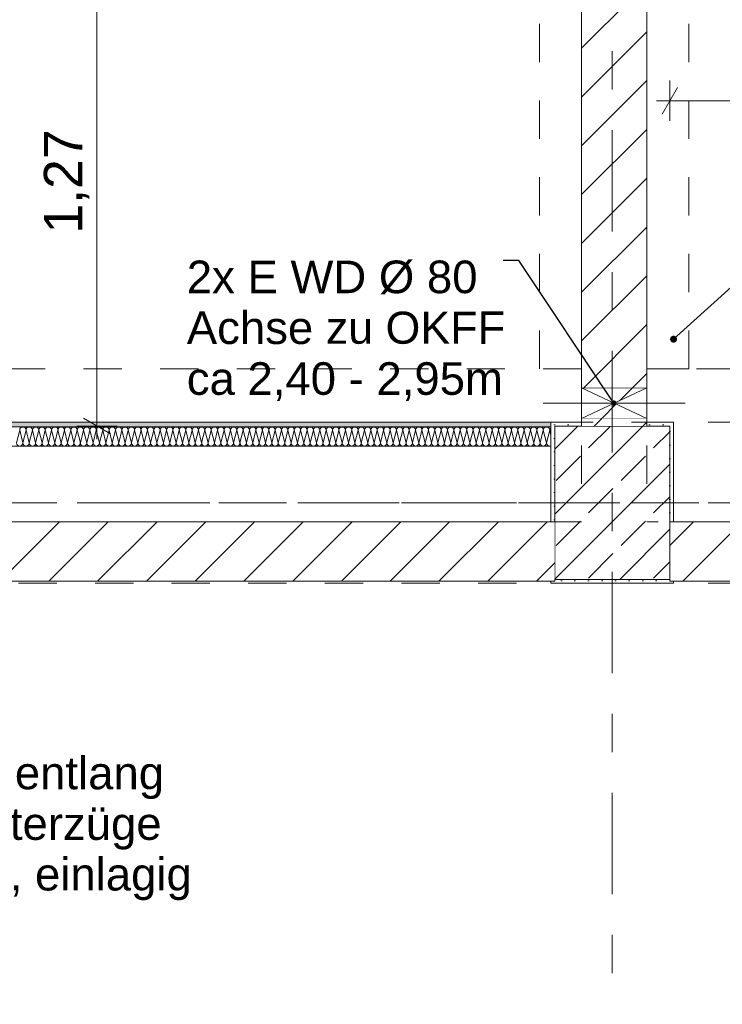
# Model space of a CAD drawing. Header units: metres. Extents: x -4 to 99, y -11 to 17.
# Tile 279 of 656: x 24.18 to 26.02, y 6.99 to 9.56. Entities that reach past the tile are written whole.
import ezdxf

# ---------------------------------------------------------------- set-up
doc = ezdxf.new("R2010")
doc.units = ezdxf.units.M
doc.header["$MEASUREMENT"] = 0
for name, pattern in [('Achse', [0.2, 0.1, -0.05, 0, -0.05]), ('Strichlinie doppelt', [0.546806, 0.264583, -0.105833, 0.070556, -0.105833]), ('Untersicht', [0.1, 0.075, -0.025]), ('Wipeout_Contour', [1, 0, -1])]:
    doc.linetypes.add(name, pattern=pattern)
for name, color, linetype in [('152 - Bemaßung_ Beschriftung.Ausbau', 7, 'Continuous'), ('451 - Universal.Achsen Raster', 7, 'Continuous'), ('605 - Struktur.Wand Innen', 7, 'Continuous'), ('607 - Struktur.Stütze', 7, 'Continuous'), ('608 - Struktur.Träger', 7, 'Continuous'), ('650 - Abdeckung.Fußboden Aufbau', 7, 'Continuous'), ('Abbruch_605 - Struktur.Wand Innen', 7, 'Continuous'), ('Abbruch_606 - Struktur.Wand Innen Ausbau', 7, 'Continuous'), ('Neubau_152 - Bemaßung_ Beschriftung.Ausbau', 7, 'Continuous'), ('Neubau_605 - Struktur.Wand Innen', 7, 'Continuous'), ('Neubau_653 - Abdeckung.TB Verkofferung', 7, 'Continuous')]:
    doc.layers.add(name, color=color, linetype=linetype)
doc.styles.add('ERSTELLTER_STIL_2', font='txt')
doc.linetypes.add('Abbruch 1', pattern='A,0,[1,2022.0244.A_L5A-PL02.04_iD_Grundriss 2.OG1.Shx,S=0.001984,R=0,X=0,Y=0],-0.25,0', length=0.25)
doc.dimstyles.new('ERSTELLTER_STIL__1', dxfattribs={"dimtxt": 0.1, "dimasz": 0.0532, "dimexe": 0.18, "dimexo": 0.0625, "dimgap": 0, "dimtad": 1, "dimzin": 0, "dimdsep": 46, "dimtxsty": 'ERSTELLTER_STIL_2', "dimblk": 'ARROWHEAD_2', "dimblk1": 'ARROWHEAD_2', "dimblk2": 'ARROWHEAD_2', "dimcen": 0.09, "dimse1": 1, "dimse2": 1, "dimclrd": 7, "dimclre": 7, "dimclrt": 7, "dimazin": 0, "dimtfac": 1, "dimtdec": 4, "dimtmove": 0, "dimatfit": 3, "dimfxl": 1, "dimtolj": 1, "dimtzin": 0, "dimarcsym": 0})
doc.dimstyles.new('ERSTELLTER_STIL__2', dxfattribs={"dimtxt": 0.1, "dimasz": 0.0532, "dimexe": 0.18, "dimexo": 0.0625, "dimgap": 0, "dimtad": 1, "dimtih": 1, "dimtoh": 1, "dimzin": 0, "dimdsep": 46, "dimtxsty": 'ERSTELLTER_STIL_2', "dimblk": 'ARROWHEAD_2', "dimblk1": 'ARROWHEAD_2', "dimblk2": 'ARROWHEAD_2', "dimcen": 0.09, "dimse1": 1, "dimse2": 1, "dimclrd": 7, "dimclre": 7, "dimclrt": 7, "dimazin": 0, "dimtfac": 1, "dimtdec": 4, "dimtmove": 0, "dimatfit": 3, "dimfxl": 1, "dimtolj": 1, "dimtzin": 0, "dimarcsym": 0})
doc.dimstyles.new('ERSTELLTER_STIL__6', dxfattribs={"dimtxt": 0.18, "dimasz": 0.03648, "dimexe": 0.18, "dimexo": 0.0625, "dimgap": 0, "dimtad": 0, "dimtih": 1, "dimtoh": 1, "dimdec": 4, "dimzin": 0, "dimdsep": 46, "dimcen": 0.09, "dimadec": 0, "dimazin": 0, "dimtfac": 1, "dimtdec": 4, "dimtmove": 0, "dimatfit": 3, "dimldrblk": 'ARROWHEAD_11', "dimfxl": 1, "dimtolj": 1, "dimtzin": 0, "dimarcsym": 0})
doc.dimstyles.new('ERSTELLTER_STIL__7', dxfattribs={"dimtxt": 0.18, "dimasz": 0.02736, "dimexe": 0.18, "dimexo": 0.0625, "dimgap": 0, "dimtad": 0, "dimtih": 1, "dimtoh": 1, "dimdec": 4, "dimzin": 0, "dimdsep": 46, "dimcen": 0.09, "dimadec": 0, "dimazin": 0, "dimtfac": 1, "dimtdec": 4, "dimtmove": 0, "dimatfit": 3, "dimldrblk": 'ARROWHEAD_11', "dimfxl": 1, "dimtolj": 1, "dimtzin": 0, "dimarcsym": 0})
pattern_1 = [(45, (0, 0), (-0.01767767, 0.01767767), [0, -0.025])]
pattern_2 = [(45, (0, 0), (-0.0636396, 0.0636396), [])]

# ---------------------------------------------------------------- blocks, each defined once
blk = doc.blocks.new('*X22')
at = {"layer": 'Abbruch_606 - Struktur.Wand Innen Ausbau', "color": 7, "linetype": 'Continuous', "lineweight": 5}
for p, q in [((24.1833, 8.4891), (24.175, 8.4558)), ((24.1833, 8.4891), (24.1917, 8.4558)), ((24.2, 8.4891), (24.1917, 8.4558)), ((24.2, 8.4891), (24.2083, 8.4558)), ((24.2167, 8.4891), (24.2083, 8.4558)), ((24.2167, 8.4891), (24.225, 8.4558)), ((24.2333, 8.4891), (24.225, 8.4558)), ((24.2333, 8.4891), (24.2417, 8.4558)), ((24.25, 8.4891), (24.2417, 8.4558)), ((24.25, 8.4891), (24.2583, 8.4558)), ((24.2667, 8.4891), (24.2583, 8.4558)), ((24.2667, 8.4891), (24.275, 8.4558)), ((24.2833, 8.4891), (24.275, 8.4558)), ((24.2833, 8.4891), (24.2917, 8.4558)), ((24.3, 8.4891), (24.2917, 8.4558)), ((24.3, 8.4891), (24.3083, 8.4558)), ((24.3167, 8.4891), (24.3083, 8.4558)), ((24.3167, 8.4891), (24.325, 8.4558)), ((24.3333, 8.4891), (24.325, 8.4558)), ((24.3333, 8.4891), (24.3417, 8.4558)), ((24.35, 8.4891), (24.3417, 8.4558)), ((24.35, 8.4891), (24.3583, 8.4558)), ((24.3667, 8.4891), (24.3583, 8.4558)), ((24.3667, 8.4891), (24.375, 8.4558)), ((24.3833, 8.4891), (24.375, 8.4558)), ((24.3833, 8.4891), (24.3917, 8.4558)), ((24.4, 8.4891), (24.3917, 8.4558)), ((24.4, 8.4891), (24.4083, 8.4558)), ((24.4167, 8.4891), (24.4083, 8.4558)), ((24.4167, 8.4891), (24.425, 8.4558)), ((24.4333, 8.4891), (24.425, 8.4558)), ((24.4333, 8.4891), (24.4417, 8.4558)), ((24.45, 8.4891), (24.4417, 8.4558)), ((24.45, 8.4891), (24.4583, 8.4558)), ((24.4667, 8.4891), (24.4583, 8.4558)), ((24.4667, 8.4891), (24.475, 8.4558)), ((24.4833, 8.4891), (24.475, 8.4558)), ((24.4833, 8.4891), (24.4917, 8.4558)), ((24.5, 8.4891), (24.4917, 8.4558)), ((24.5, 8.4891), (24.5083, 8.4558)), ((24.5167, 8.4891), (24.5083, 8.4558)), ((24.5167, 8.4891), (24.525, 8.4558)), ((24.5333, 8.4891), (24.525, 8.4558)), ((24.5333, 8.4891), (24.5417, 8.4558)), ((24.55, 8.4891), (24.5417, 8.4558)), ((24.55, 8.4891), (24.5583, 8.4558)), ((24.5667, 8.4891), (24.5583, 8.4558)), ((24.5667, 8.4891), (24.575, 8.4558)), ((24.5833, 8.4891), (24.575, 8.4558)), ((24.5833, 8.4891), (24.5917, 8.4558)), ((24.6, 8.4891), (24.5917, 8.4558)), ((24.6, 8.4891), (24.6083, 8.4558)), ((24.6167, 8.4891), (24.6083, 8.4558)), ((24.6167, 8.4891), (24.625, 8.4558)), ((24.6333, 8.4891), (24.625, 8.4558)), ((24.6333, 8.4891), (24.6417, 8.4558)), ((24.65, 8.4891), (24.6417, 8.4558)), ((24.65, 8.4891), (24.6583, 8.4558)), ((24.6667, 8.4891), (24.6583, 8.4558)), ((24.6667, 8.4891), (24.675, 8.4558)), ((24.6833, 8.4891), (24.675, 8.4558)), ((24.6833, 8.4891), (24.6917, 8.4558)), ((24.7, 8.4891), (24.6917, 8.4558)), ((24.7, 8.4891), (24.7083, 8.4558)), ((24.7167, 8.4891), (24.7083, 8.4558)), ((24.7167, 8.4891), (24.725, 8.4558)), ((24.7333, 8.4891), (24.725, 8.4558)), ((24.7333, 8.4891), (24.7417, 8.4558)), ((24.75, 8.4891), (24.7417, 8.4558)), ((24.75, 8.4891), (24.7583, 8.4558)), ((24.7667, 8.4891), (24.7583, 8.4558)), ((24.7667, 8.4891), (24.775, 8.4558)), ((24.7833, 8.4891), (24.775, 8.4558)), ((24.7833, 8.4891), (24.7917, 8.4558)), ((24.8, 8.4891), (24.7917, 8.4558)), ((24.8, 8.4891), (24.8083, 8.4558)), ((24.8167, 8.4891), (24.8083, 8.4558)), ((24.8167, 8.4891), (24.825, 8.4558)), ((24.8333, 8.4891), (24.825, 8.4558)), ((24.8333, 8.4891), (24.8417, 8.4558)), ((24.85, 8.4891), (24.8417, 8.4558)), ((24.85, 8.4891), (24.8583, 8.4558)), ((24.8667, 8.4891), (24.8583, 8.4558)), ((24.8667, 8.4891), (24.875, 8.4558)), ((24.8833, 8.4891), (24.875, 8.4558)), ((24.8833, 8.4891), (24.8917, 8.4558)), ((24.9, 8.4891), (24.8917, 8.4558)), ((24.9, 8.4891), (24.9083, 8.4558)), ((24.9167, 8.4891), (24.9083, 8.4558)), ((24.9167, 8.4891), (24.925, 8.4558)), ((24.9333, 8.4891), (24.925, 8.4558)), ((24.9333, 8.4891), (24.9417, 8.4558)), ((24.95, 8.4891), (24.9417, 8.4558)), ((24.95, 8.4891), (24.9583, 8.4558)), ((24.9667, 8.4891), (24.9583, 8.4558)), ((24.9667, 8.4891), (24.975, 8.4558)), ((24.9833, 8.4891), (24.975, 8.4558)), ((24.9833, 8.4891), (24.9917, 8.4558)), ((25, 8.4891), (24.9917, 8.4558)), ((25, 8.4891), (25.0083, 8.4558)), ((25.0167, 8.4891), (25.0083, 8.4558)), ((25.0167, 8.4891), (25.025, 8.4558)), ((25.0333, 8.4891), (25.025, 8.4558)), ((25.0333, 8.4891), (25.0417, 8.4558)), ((25.05, 8.4891), (25.0417, 8.4558)), ((25.05, 8.4891), (25.0583, 8.4558)), ((25.0667, 8.4891), (25.0583, 8.4558)), ((25.0667, 8.4891), (25.075, 8.4558)), ((25.0833, 8.4891), (25.075, 8.4558)), ((25.0833, 8.4891), (25.0917, 8.4558)), ((25.1, 8.4891), (25.0917, 8.4558)), ((25.1, 8.4891), (25.1083, 8.4558)), ((25.1167, 8.4891), (25.1083, 8.4558)), ((25.1167, 8.4891), (25.125, 8.4558)), ((25.1333, 8.4891), (25.125, 8.4558)), ((25.1333, 8.4891), (25.1417, 8.4558)), ((25.15, 8.4891), (25.1417, 8.4558)), ((25.15, 8.4891), (25.1583, 8.4558)), ((25.1667, 8.4891), (25.1583, 8.4558)), ((25.1667, 8.4891), (25.175, 8.4558)), ((25.1833, 8.4891), (25.175, 8.4558)), ((25.1833, 8.4891), (25.1917, 8.4558)), ((25.2, 8.4891), (25.1917, 8.4558)), ((25.2, 8.4891), (25.2083, 8.4558)), ((25.2167, 8.4891), (25.2083, 8.4558)), ((25.2167, 8.4891), (25.225, 8.4558)), ((25.2333, 8.4891), (25.225, 8.4558)), ((25.2333, 8.4891), (25.2417, 8.4558)), ((25.25, 8.4891), (25.2417, 8.4558)), ((25.25, 8.4891), (25.2583, 8.4558)), ((25.2667, 8.4891), (25.2583, 8.4558)), ((25.2667, 8.4891), (25.275, 8.4558)), ((25.2833, 8.4891), (25.275, 8.4558)), ((25.2833, 8.4891), (25.2917, 8.4558)), ((25.3, 8.4891), (25.2917, 8.4558)), ((25.3, 8.4891), (25.3083, 8.4558)), ((25.3167, 8.4891), (25.3083, 8.4558)), ((25.3167, 8.4891), (25.325, 8.4558)), ((25.3333, 8.4891), (25.325, 8.4558)), ((25.3333, 8.4891), (25.3417, 8.4558)), ((25.35, 8.4891), (25.3417, 8.4558)), ((25.35, 8.4891), (25.3583, 8.4558)), ((25.3667, 8.4891), (25.3583, 8.4558)), ((25.3667, 8.4891), (25.375, 8.4558)), ((25.3833, 8.4891), (25.375, 8.4558)), ((25.3833, 8.4891), (25.3917, 8.4558)), ((25.4, 8.4891), (25.3917, 8.4558)), ((25.4, 8.4891), (25.4083, 8.4558)), ((25.4167, 8.4891), (25.4083, 8.4558)), ((25.4167, 8.4891), (25.425, 8.4558)), ((25.4333, 8.4891), (25.425, 8.4558)), ((25.4333, 8.4891), (25.4417, 8.4558)), ((25.45, 8.4891), (25.4417, 8.4558)), ((25.45, 8.4891), (25.4583, 8.4558)), ((25.4667, 8.4891), (25.4583, 8.4558)), ((25.4667, 8.4891), (25.475, 8.4558)), ((25.4833, 8.4891), (25.475, 8.4558)), ((25.4833, 8.4891), (25.4917, 8.4558)), ((25.5, 8.4891), (25.4917, 8.4558)), ((25.5, 8.4891), (25.5083, 8.4558)), ((25.5167, 8.4891), (25.5083, 8.4558)), ((25.5167, 8.4891), (25.525, 8.4558)), ((25.5333, 8.4891), (25.525, 8.4558)), ((25.5333, 8.4891), (25.5417, 8.4558)), ((25.55, 8.4891), (25.5417, 8.4558)), ((25.55, 8.4891), (25.5583, 8.4558)), ((25.5667, 8.4891), (25.5583, 8.4558)), ((25.5667, 8.4891), (25.57, 8.4759))]:
    blk.add_line(p, q, dxfattribs=at)
for centre, start, end in [((24.1917, 8.4891), 90, 180), ((24.1917, 8.4891), 0, 90), ((24.2083, 8.4891), 90, 180), ((24.2083, 8.4891), 0, 90), ((24.225, 8.4891), 90, 180), ((24.225, 8.4891), 0, 90), ((24.2417, 8.4891), 90, 180), ((24.2417, 8.4891), 0, 90), ((24.2583, 8.4891), 90, 180), ((24.2583, 8.4891), 0, 90), ((24.275, 8.4891), 90, 180), ((24.275, 8.4891), 0, 90), ((24.2917, 8.4891), 90, 180), ((24.2917, 8.4891), 0, 90), ((24.3083, 8.4891), 90, 180), ((24.3083, 8.4891), 0, 90), ((24.325, 8.4891), 90, 180), ((24.325, 8.4891), 0, 90), ((24.3417, 8.4891), 90, 180), ((24.3417, 8.4891), 0, 90), ((24.3583, 8.4891), 90, 180), ((24.3583, 8.4891), 0, 90), ((24.375, 8.4891), 90, 180), ((24.375, 8.4891), 0, 90), ((24.3917, 8.4891), 90, 180), ((24.3917, 8.4891), 0, 90), ((24.4083, 8.4891), 90, 180), ((24.4083, 8.4891), 0, 90), ((24.425, 8.4891), 90, 180), ((24.425, 8.4891), 0, 90), ((24.4417, 8.4891), 90, 180), ((24.4417, 8.4891), 0, 90), ((24.4583, 8.4891), 90, 180), ((24.4583, 8.4891), 0, 90), ((24.475, 8.4891), 90, 180), ((24.475, 8.4891), 0, 90), ((24.4917, 8.4891), 90, 180), ((24.4917, 8.4891), 0, 90), ((24.5083, 8.4891), 90, 180), ((24.5083, 8.4891), 0, 90), ((24.525, 8.4891), 90, 180), ((24.525, 8.4891), 0, 90), ((24.5417, 8.4891), 90, 180), ((24.5417, 8.4891), 0, 90), ((24.5583, 8.4891), 90, 180), ((24.5583, 8.4891), 0, 90), ((24.575, 8.4891), 90, 180), ((24.575, 8.4891), 0, 90), ((24.5917, 8.4891), 90, 180), ((24.5917, 8.4891), 0, 90), ((24.6083, 8.4891), 90, 180), ((24.6083, 8.4891), 0, 90), ((24.625, 8.4891), 90, 180), ((24.625, 8.4891), 0, 90), ((24.6417, 8.4891), 90, 180), ((24.6417, 8.4891), 0, 90), ((24.6583, 8.4891), 90, 180), ((24.6583, 8.4891), 0, 90), ((24.675, 8.4891), 90, 180), ((24.675, 8.4891), 0, 90), ((24.6917, 8.4891), 90, 180), ((24.6917, 8.4891), 0, 90), ((24.7083, 8.4891), 90, 180), ((24.7083, 8.4891), 0, 90), ((24.725, 8.4891), 90, 180), ((24.725, 8.4891), 0, 90), ((24.7417, 8.4891), 90, 180), ((24.7417, 8.4891), 0, 90), ((24.7583, 8.4891), 90, 180), ((24.7583, 8.4891), 0, 90), ((24.775, 8.4891), 90, 180), ((24.775, 8.4891), 0, 90), ((24.7917, 8.4891), 90, 180), ((24.7917, 8.4891), 0, 90), ((24.8083, 8.4891), 90, 180), ((24.8083, 8.4891), 0, 90), ((24.825, 8.4891), 90, 180), ((24.825, 8.4891), 0, 90), ((24.8417, 8.4891), 90, 180), ((24.8417, 8.4891), 0, 90), ((24.8583, 8.4891), 90, 180), ((24.8583, 8.4891), 0, 90), ((24.875, 8.4891), 90, 180), ((24.875, 8.4891), 0, 90), ((24.8917, 8.4891), 90, 180), ((24.8917, 8.4891), 0, 90), ((24.9083, 8.4891), 90, 180), ((24.9083, 8.4891), 0, 90), ((24.925, 8.4891), 90, 180), ((24.925, 8.4891), 0, 90), ((24.9417, 8.4891), 90, 180), ((24.9417, 8.4891), 0, 90), ((24.9583, 8.4891), 90, 180), ((24.9583, 8.4891), 0, 90), ((24.975, 8.4891), 90, 180), ((24.975, 8.4891), 0, 90), ((24.9917, 8.4891), 90, 180), ((24.9917, 8.4891), 0, 90), ((25.0083, 8.4891), 90, 180), ((25.0083, 8.4891), 0, 90), ((25.025, 8.4891), 90, 180), ((25.025, 8.4891), 0, 90), ((25.0417, 8.4891), 90, 180), ((25.0417, 8.4891), 0, 90), ((25.0583, 8.4891), 90, 180), ((25.0583, 8.4891), 0, 90), ((25.075, 8.4891), 90, 180), ((25.075, 8.4891), 0, 90), ((25.0917, 8.4891), 90, 180), ((25.0917, 8.4891), 0, 90), ((25.1083, 8.4891), 90, 180), ((25.1083, 8.4891), 0, 90), ((25.125, 8.4891), 90, 180), ((25.125, 8.4891), 0, 90), ((25.1417, 8.4891), 90, 180), ((25.1417, 8.4891), 0, 90), ((25.1583, 8.4891), 90, 180), ((25.1583, 8.4891), 0, 90), ((25.175, 8.4891), 90, 180), ((25.175, 8.4891), 0, 90), ((25.1917, 8.4891), 90, 180), ((25.1917, 8.4891), 0, 90), ((25.2083, 8.4891), 90, 180), ((25.2083, 8.4891), 0, 90), ((25.225, 8.4891), 90, 180), ((25.225, 8.4891), 0, 90), ((25.2417, 8.4891), 90, 180), ((25.2417, 8.4891), 0, 90), ((25.2583, 8.4891), 90, 180), ((25.2583, 8.4891), 0, 90), ((25.275, 8.4891), 90, 180), ((25.275, 8.4891), 0, 90), ((25.2917, 8.4891), 90, 180), ((25.2917, 8.4891), 0, 90), ((25.3083, 8.4891), 90, 180), ((25.3083, 8.4891), 0, 90), ((25.325, 8.4891), 90, 180), ((25.325, 8.4891), 0, 90), ((25.3417, 8.4891), 90, 180), ((25.3417, 8.4891), 0, 90), ((25.3583, 8.4891), 90, 180), ((25.3583, 8.4891), 0, 90), ((25.375, 8.4891), 90, 180), ((25.375, 8.4891), 0, 90), ((25.3917, 8.4891), 90, 180), ((25.3917, 8.4891), 0, 90), ((25.4083, 8.4891), 90, 180), ((25.4083, 8.4891), 0, 90), ((25.425, 8.4891), 90, 180), ((25.425, 8.4891), 0, 90), ((25.4417, 8.4891), 90, 180), ((25.4417, 8.4891), 0, 90), ((25.4583, 8.4891), 90, 180), ((25.4583, 8.4891), 0, 90), ((25.475, 8.4891), 90, 180), ((25.475, 8.4891), 0, 90), ((25.4917, 8.4891), 90, 180), ((25.4917, 8.4891), 0, 90), ((25.5083, 8.4891), 90, 180), ((25.5083, 8.4891), 0, 90), ((25.525, 8.4891), 90, 180), ((25.525, 8.4891), 0, 90), ((25.5417, 8.4891), 90, 180), ((25.5417, 8.4891), 0, 90), ((25.5583, 8.4891), 90, 180), ((25.5583, 8.4891), 0, 90), ((25.575, 8.4891), 126.9645, 180), ((24.1833, 8.4558), 180, 270), ((24.1833, 8.4558), 270, 0), ((24.2, 8.4558), 180, 270), ((24.2, 8.4558), 270, 0), ((24.2167, 8.4558), 180, 270), ((24.2167, 8.4558), 270, 0), ((24.2333, 8.4558), 180, 270), ((24.2333, 8.4558), 270, 0), ((24.25, 8.4558), 180, 270), ((24.25, 8.4558), 270, 0), ((24.2667, 8.4558), 180, 270), ((24.2667, 8.4558), 270, 0), ((24.2833, 8.4558), 180, 270), ((24.2833, 8.4558), 270, 0), ((24.3, 8.4558), 180, 270), ((24.3, 8.4558), 270, 0), ((24.3167, 8.4558), 180, 270), ((24.3167, 8.4558), 270, 0), ((24.3333, 8.4558), 180, 270), ((24.3333, 8.4558), 270, 0), ((24.35, 8.4558), 180, 270), ((24.35, 8.4558), 270, 0), ((24.3667, 8.4558), 180, 270), ((24.3667, 8.4558), 270, 0), ((24.3833, 8.4558), 180, 270), ((24.3833, 8.4558), 270, 0), ((24.4, 8.4558), 180, 270), ((24.4, 8.4558), 270, 0), ((24.4167, 8.4558), 180, 270), ((24.4167, 8.4558), 270, 0), ((24.4333, 8.4558), 180, 270), ((24.4333, 8.4558), 270, 0), ((24.45, 8.4558), 180, 270), ((24.45, 8.4558), 270, 0), ((24.4667, 8.4558), 180, 270), ((24.4667, 8.4558), 270, 0), ((24.4833, 8.4558), 180, 270), ((24.4833, 8.4558), 270, 0), ((24.5, 8.4558), 180, 270), ((24.5, 8.4558), 270, 0), ((24.5167, 8.4558), 180, 270), ((24.5167, 8.4558), 270, 0), ((24.5333, 8.4558), 180, 270), ((24.5333, 8.4558), 270, 0), ((24.55, 8.4558), 180, 270), ((24.55, 8.4558), 270, 0), ((24.5667, 8.4558), 180, 270), ((24.5667, 8.4558), 270, 0), ((24.5833, 8.4558), 180, 270), ((24.5833, 8.4558), 270, 0), ((24.6, 8.4558), 180, 270), ((24.6, 8.4558), 270, 0), ((24.6167, 8.4558), 180, 270), ((24.6167, 8.4558), 270, 0), ((24.6333, 8.4558), 180, 270), ((24.6333, 8.4558), 270, 0), ((24.65, 8.4558), 180, 270), ((24.65, 8.4558), 270, 0), ((24.6667, 8.4558), 180, 270), ((24.6667, 8.4558), 270, 0), ((24.6833, 8.4558), 180, 270), ((24.6833, 8.4558), 270, 0), ((24.7, 8.4558), 180, 270), ((24.7, 8.4558), 270, 0), ((24.7167, 8.4558), 180, 270), ((24.7167, 8.4558), 270, 0), ((24.7333, 8.4558), 180, 270), ((24.7333, 8.4558), 270, 0), ((24.75, 8.4558), 180, 270), ((24.75, 8.4558), 270, 0), ((24.7667, 8.4558), 180, 270), ((24.7667, 8.4558), 270, 0), ((24.7833, 8.4558), 180, 270), ((24.7833, 8.4558), 270, 0), ((24.8, 8.4558), 180, 270), ((24.8, 8.4558), 270, 0), ((24.8167, 8.4558), 180, 270), ((24.8167, 8.4558), 270, 0), ((24.8333, 8.4558), 180, 270), ((24.8333, 8.4558), 270, 0), ((24.85, 8.4558), 180, 270), ((24.85, 8.4558), 270, 0), ((24.8667, 8.4558), 180, 270), ((24.8667, 8.4558), 270, 0), ((24.8833, 8.4558), 180, 270), ((24.8833, 8.4558), 270, 0), ((24.9, 8.4558), 180, 270), ((24.9, 8.4558), 270, 0), ((24.9167, 8.4558), 180, 270), ((24.9167, 8.4558), 270, 0), ((24.9333, 8.4558), 180, 270), ((24.9333, 8.4558), 270, 0), ((24.95, 8.4558), 180, 270), ((24.95, 8.4558), 270, 0), ((24.9667, 8.4558), 180, 270), ((24.9667, 8.4558), 270, 0), ((24.9833, 8.4558), 180, 270), ((24.9833, 8.4558), 270, 0), ((25, 8.4558), 180, 270), ((25, 8.4558), 270, 0), ((25.0167, 8.4558), 180, 270), ((25.0167, 8.4558), 270, 0), ((25.0333, 8.4558), 180, 270), ((25.0333, 8.4558), 270, 0), ((25.05, 8.4558), 180, 270), ((25.05, 8.4558), 270, 0), ((25.0667, 8.4558), 180, 270), ((25.0667, 8.4558), 270, 0), ((25.0833, 8.4558), 180, 270), ((25.0833, 8.4558), 270, 0), ((25.1, 8.4558), 180, 270), ((25.1, 8.4558), 270, 0), ((25.1167, 8.4558), 180, 270), ((25.1167, 8.4558), 270, 0), ((25.1333, 8.4558), 180, 270), ((25.1333, 8.4558), 270, 0), ((25.15, 8.4558), 180, 270), ((25.15, 8.4558), 270, 0), ((25.1667, 8.4558), 180, 270), ((25.1667, 8.4558), 270, 0), ((25.1833, 8.4558), 180, 270), ((25.1833, 8.4558), 270, 0), ((25.2, 8.4558), 180, 270), ((25.2, 8.4558), 270, 0), ((25.2167, 8.4558), 180, 270), ((25.2167, 8.4558), 270, 0), ((25.2333, 8.4558), 180, 270), ((25.2333, 8.4558), 270, 0), ((25.25, 8.4558), 180, 270), ((25.25, 8.4558), 270, 0), ((25.2667, 8.4558), 180, 270), ((25.2667, 8.4558), 270, 0), ((25.2833, 8.4558), 180, 270), ((25.2833, 8.4558), 270, 0), ((25.3, 8.4558), 180, 270), ((25.3, 8.4558), 270, 0), ((25.3167, 8.4558), 180, 270), ((25.3167, 8.4558), 270, 0), ((25.3333, 8.4558), 180, 270), ((25.3333, 8.4558), 270, 0), ((25.35, 8.4558), 180, 270), ((25.35, 8.4558), 270, 0), ((25.3667, 8.4558), 180, 270), ((25.3667, 8.4558), 270, 0), ((25.3833, 8.4558), 180, 270), ((25.3833, 8.4558), 270, 0), ((25.4, 8.4558), 180, 270), ((25.4, 8.4558), 270, 0), ((25.4167, 8.4558), 180, 270), ((25.4167, 8.4558), 270, 0), ((25.4333, 8.4558), 180, 270), ((25.4333, 8.4558), 270, 0), ((25.45, 8.4558), 180, 270), ((25.45, 8.4558), 270, 0), ((25.4667, 8.4558), 180, 270), ((25.4667, 8.4558), 270, 0), ((25.4833, 8.4558), 180, 270), ((25.4833, 8.4558), 270, 0), ((25.5, 8.4558), 180, 270), ((25.5, 8.4558), 270, 0), ((25.5167, 8.4558), 180, 270), ((25.5167, 8.4558), 270, 0), ((25.5333, 8.4558), 180, 270), ((25.5333, 8.4558), 270, 0), ((25.55, 8.4558), 180, 270), ((25.55, 8.4558), 270, 0), ((25.5667, 8.4558), 180, 270), ((25.5667, 8.4558), 270, 293.4956)]:
    blk.add_arc(centre, 0.00833, start, end, dxfattribs=at)
blk = doc.blocks.new('ARROWHEAD_11')
at = {"color": 0, "linetype": 'Continuous', "lineweight": 0}
blk.add_line((0, 0), (-1, 0), dxfattribs=at)
at = {"color": 0, "linetype": 'Continuous', "lineweight": 0, "const_width": 0.25, "flags": 128}
blk.add_lwpolyline([(-0.125, 0, 1), (0.125, 0, 1)], format="xyb", close=True, dxfattribs=at)
blk = doc.blocks.new('*D569')
at = {"layer": '152 - Bemaßung_ Beschriftung.Ausbau', "color": 7, "linetype": 'Continuous', "lineweight": 5}
for p, q in [((25.9002, 9.3835), (25.8598, 9.3135)), ((25.88, 9.296), (25.88, 9.401)), ((27.0302, 9.3835), (26.9898, 9.3135)), ((27.01, 9.296), (27.01, 9.401)), ((25.8458, 9.3485), (25.88, 9.3485)), ((25.88, 9.3485), (27.01, 9.3485))]:
    blk.add_line(p, q, dxfattribs=at)
at = {"layer": '152 - Bemaßung_ Beschriftung.Ausbau', "color": 7, "lineweight": 5, "insert": (26.312, 9.3685), "char_height": 0.1, "attachment_point": 7, "style": 'ERSTELLTER_STIL_2'}
blk.add_mtext('\\A1;{\\pql;\\fArial|b0|i0|c0|p38;1,13}', dxfattribs=at)
blk = doc.blocks.new('ARROWHEAD_2')
at = {"color": 0, "linetype": 'Continuous', "lineweight": 0}
for p, q in [((-0.378, -0.655), (0.378, 0.655)), ((0, 0), (-1, 0))]:
    blk.add_line(p, q, dxfattribs=at)
blk = doc.blocks.new('*D571')
at = {"layer": '152 - Bemaßung_ Beschriftung.Ausbau', "color": 7, "linetype": 'Continuous', "lineweight": 5}
for p, q in [((24.3501, 9.7902), (24.4201, 9.7498)), ((24.4376, 9.77), (24.3326, 9.77)), ((24.3851, 8.5), (24.3851, 9.77)), ((24.3501, 8.5202), (24.4201, 8.4798)), ((24.4376, 8.5), (24.3326, 8.5)), ((24.3851, 8.4658), (24.3851, 8.5))]:
    blk.add_line(p, q, dxfattribs=at)
at = {"layer": '152 - Bemaßung_ Beschriftung.Ausbau', "color": 7, "lineweight": 5, "insert": (24.3651, 9.002), "char_height": 0.1, "attachment_point": 7, "rotation": 90, "style": 'ERSTELLTER_STIL_2'}
blk.add_mtext('\\A1;{\\pql;\\fArial|b0|i0|c0|p38;1,27}', dxfattribs=at)

msp = doc.modelspace()

# ---------------------------------------------------------------- hatches: boundary and pattern name
at = {"layer": '607 - Struktur.Stütze', "linetype": 'Continuous', "lineweight": 0, "true_color": 0x000000}
h = msp.add_hatch(dxfattribs=at)
h.set_pattern_fill('Gips_0001', color=18, style=0, pattern_type=2)
h.set_pattern_definition(pattern_1)
h.paths.add_polyline_path([(25.65, 8.51), (25.57, 8.51), (25.57, 8.25), (25.58, 8.25), (25.58, 8.5), (25.65, 8.5)])
h = msp.add_hatch(dxfattribs=at)
h.set_pattern_fill('Gips_0001', color=18, style=0, pattern_type=2)
h.set_pattern_definition(pattern_1)
h.paths.add_polyline_path([(25.58, 8.095), (25.57, 8.095), (25.57, 8.09), (25.89, 8.09), (25.89, 8.095), (25.88, 8.095), (25.88, 8.25), (25.89, 8.25), (25.89, 8.51), (25.82, 8.51), (25.82, 8.5), (25.88, 8.5), (25.88, 8.1), (25.58, 8.1)])
h = msp.add_hatch(dxfattribs=at)
h.set_pattern_fill('Beton__Stahlbeton_0001', color=18, style=0, pattern_type=2)
h.set_pattern_definition([(45, (0, 0), (-0.0848528, 0.0848528), []), (45, (-0.04243, 0.04243), (-0.0848528, 0.0848528), [0.09, -0.03])])
h.paths.add_polyline_path([(25.58, 8.1), (25.88, 8.1), (25.88, 8.5), (25.58, 8.5)])
at = {"layer": 'Abbruch_605 - Struktur.Wand Innen', "linetype": 'Continuous', "lineweight": 0, "true_color": 0x000000}
h = msp.add_hatch(dxfattribs=at)
h.set_pattern_fill('MW_Ziegel_0001', color=18, style=0, pattern_type=2)
h.set_pattern_definition(pattern_2)
h.paths.add_polyline_path([(25.65, 8.6), (25.735, 8.56), (25.82, 8.6)])
h = msp.add_hatch(dxfattribs=at)
h.set_pattern_fill('MW_Ziegel_0001', color=18, style=0, pattern_type=2)
h.set_pattern_definition(pattern_2)
h.paths.add_polyline_path([(25.65, 8.52), (25.82, 8.52), (25.735, 8.56)])
at = {"layer": 'Abbruch_606 - Struktur.Wand Innen Ausbau', "linetype": 'Continuous', "lineweight": 0, "true_color": 0x000000}
h = msp.add_hatch(dxfattribs=at)
h.set_pattern_fill('Gips_0001', color=18, style=0, pattern_type=2)
h.set_pattern_definition(pattern_1)
h.paths.add_polyline_path([(25.57, 8.51), (18.69, 8.51), (18.69, 8.4975), (25.57, 8.4975)])

# ---------------------------------------------------------------- linework, layer by layer
at = {"layer": '451 - Universal.Achsen Raster', "color": 160, "linetype": 'Strichlinie doppelt', "lineweight": 9, "true_color": 0x3232ff}
msp.add_line((64.935, 8.3), (-3.175, 8.3), dxfattribs=at)
at = {"layer": '607 - Struktur.Stütze', "color": 7, "linetype": 'Continuous', "lineweight": 5, "flags": 128}
for points in [[(25.65, 8.51), (25.57, 8.51), (25.57, 8.25)], [(25.89, 8.25), (25.89, 8.51), (25.82, 8.51)], [(25.57, 8.095), (25.57, 8.09), (25.89, 8.09), (25.89, 8.095)]]:
    msp.add_lwpolyline(points, dxfattribs=at)
at = {"layer": '607 - Struktur.Stütze', "color": 7, "linetype": 'Continuous', "lineweight": 13, "flags": 128}
msp.add_lwpolyline([(25.58, 8.1), (25.88, 8.1), (25.88, 8.5), (25.58, 8.5)], close=True, dxfattribs=at)
at = {"layer": '608 - Struktur.Träger', "color": 7, "linetype": 'Achse', "lineweight": 9}
msp.add_line((0.38, 8.3), (61.88, 8.3), dxfattribs=at)
at = {"layer": '650 - Abdeckung.Fußboden Aufbau', "color": 7, "linetype": 'Continuous', "lineweight": 13, "flags": 128}
for points in [[(18.6, 8.51), (18.69, 8.51), (18.69, 8.25), (21.97, 8.25), (25.57, 8.25), (25.57, 8.51), (25.65, 8.51), (25.65, 9.77)], [(25.65, 9.77), (25.82, 9.77), (25.82, 8.51), (25.89, 8.51), (25.89, 8.25), (27.01, 8.25)], [(27.01, 8.25), (27.01, 8.095), (25.89, 8.095), (25.89, 8.09), (25.57, 8.09), (25.57, 8.095), (18.69, 8.095), (18.69, 8.09), (18.37, 8.09), (18.37, 8.095), (17.25, 8.095), (17.25, 8.25)]]:
    msp.add_lwpolyline(points, dxfattribs=at)
at = {"layer": 'Abbruch_605 - Struktur.Wand Innen', "color": 7, "linetype": 'Abbruch 1', "lineweight": 18}
for p, q in [((25.82, 8.6), (25.65, 8.6)), ((25.65, 8.52), (25.82, 8.52))]:
    msp.add_line(p, q, dxfattribs=at)
at = {"layer": 'Abbruch_605 - Struktur.Wand Innen', "color": 160, "linetype": 'Abbruch 1', "lineweight": 5, "true_color": 0x3232ff}
msp.add_line((25.55, 8.56), (25.92, 8.56), dxfattribs=at)
msp.add_line((25.55, 8.56), (25.92, 8.56), dxfattribs=at)
at = {"layer": 'Abbruch_605 - Struktur.Wand Innen', "color": 7, "linetype": 'Abbruch 1', "lineweight": 18, "flags": 128}
for points in [[(25.65, 8.6), (25.65, 8.52)], [(25.82, 8.52), (25.82, 8.6)]]:
    msp.add_lwpolyline(points, dxfattribs=at)
at = {"layer": 'Abbruch_606 - Struktur.Wand Innen Ausbau', "color": 7, "linetype": 'Abbruch 1', "lineweight": 5}
msp.add_line((25.57, 8.4975), (18.69, 8.4975), dxfattribs=at)
at = {"layer": 'Abbruch_606 - Struktur.Wand Innen Ausbau', "color": 7, "linetype": 'Abbruch 1', "lineweight": 5, "flags": 128}
for points in [[(25.57, 8.51), (18.69, 8.51)], [(18.69, 8.4475), (25.57, 8.4475)]]:
    msp.add_lwpolyline(points, dxfattribs=at)
at = {"layer": 'Neubau_605 - Struktur.Wand Innen', "color": 1, "linetype": 'Continuous', "lineweight": 9}
for p, q in [((25.65, 8.52), (25.82, 8.6)), ((25.65, 8.6), (25.82, 8.52))]:
    msp.add_line(p, q, dxfattribs=at)
at = {"layer": 'Neubau_653 - Abdeckung.TB Verkofferung', "color": 1, "linetype": 'Untersicht', "lineweight": 9}
for p, q in [((25.54, 8.6495), (25.54, 12.69)), ((25.93, 8.6495), (25.93, 12.69)), ((25.65, 8.6495), (22.0355, 8.6495)), ((25.65, 8.6495), (25.65, 8.25)), ((32.85, 8.6495), (25.82, 8.6495)), ((25.82, 8.6495), (25.82, 8.25)), ((25.65, 8.25), (18.6, 8.25)), ((32.85, 8.25), (25.82, 8.25))]:
    msp.add_line(p, q, dxfattribs=at)

# ---------------------------------------------------------------- block references
at = {"layer": 'Abbruch_606 - Struktur.Wand Innen Ausbau', "color": 7, "lineweight": 18}
msp.add_blockref('*X22', (0, 0), dxfattribs=at)

# ---------------------------------------------------------------- texts
at = {"layer": 'Neubau_152 - Bemaßung_ Beschriftung.Ausbau', "color": 7, "linetype": 'Continuous', "lineweight": 9, "insert": (24.6195, 8.9316), "char_height": 0.085, "attachment_point": 1, "line_spacing_factor": 0.93588, "style": 'ERSTELLTER_STIL_2'}
msp.add_mtext('\\A1;{\\pql;\\fArial|b0|i0|c0|p38;2x \\fArial|b0|i0|c0|p38;E WD Ø 80\\P\\pql;\\fArial|b0|i0|c0|p38;Achse \\fArial|b0|i0|c0|p38;\\H0.983357x;zu OKF\\fArial|b0|i0|c0|p38;\\H1.016925x;F\\P\\pql;\\fArial|b0|i0|c0|p38;ca\\fArial|b0|i0|c0|p38; 2,40 - 2,95m}', dxfattribs=at)
at = {"layer": 'Neubau_152 - Bemaßung_ Beschriftung.Ausbau', "color": 1, "linetype": 'Continuous', "lineweight": 13, "insert": (23.2534, 7.6375), "char_height": 0.085, "attachment_point": 1, "line_spacing_factor": 0.931953, "style": 'ERSTELLTER_STIL_2'}
msp.add_mtext('\\A1;{\\pql;\\fArial|b0|i0|c0|p38;Elektroverteilung entlang\\P\\pql;\\fArial|b0|i0|c0|p38;de\\fArial|b0|i0|c0|p38;r Stahlbetonunterzüge\\P\\pql;\\fArial|b0|i0|c0|p38;verkleidet mit GK, einlagig}', dxfattribs=at)

# ---------------------------------------------------------------- leaders
at = {"layer": 'Neubau_152 - Bemaßung_ Beschriftung.Ausbau', "color": 1, "linetype": 'Continuous', "lineweight": 13, "annotation_type": 0, "has_hookline": 1, "hookline_direction": 0}
for points, text_width in [([(25.89, 8.7266), (26.0977, 8.9148), (26.2206, 8.9148)], 0.8805), ([(22.5995, 5.14), (23.0493, 7.6375), (23.2534, 7.6375)], 1.3686)]:
    msp.add_leader(points, dimstyle='ERSTELLTER_STIL__6', dxfattribs=dict(at, text_width=text_width))

# ---------------------------------------------------------------- next in the draw order: wipeouts: each hides what was drawn before it
at = {"color": 254, "linetype": 'Wipeout_Contour', "lineweight": 0, "ltscale": 109.32507}
msp.add_wipeout([(25.82, 9.77), (25.65, 9.77), (25.65, 8.6), (25.82, 8.6)], dxfattribs=at).dxf.layer = '605 - Struktur.Wand Innen'
at = {"color": 254, "linetype": 'Wipeout_Contour', "lineweight": 0, "ltscale": 108.438652}
msp.add_wipeout([(25.65, 8.5), (25.82, 8.5), (25.82, 8.52), (25.65, 8.52)], dxfattribs=at).dxf.layer = '605 - Struktur.Wand Innen'
at = {"color": 254, "linetype": 'Wipeout_Contour', "lineweight": 0, "ltscale": 95.540869}
msp.add_wipeout([(19.29, 8.25), (19.29, 8.095), (25.58, 8.095), (25.58, 8.25)], dxfattribs=at).dxf.layer = '605 - Struktur.Wand Innen'
at = {"color": 254, "linetype": 'Wipeout_Contour', "lineweight": 0, "ltscale": 110.723432}
msp.add_wipeout([(25.88, 8.095), (27.01, 8.095), (27.01, 8.25), (25.88, 8.25)], dxfattribs=at).dxf.layer = '605 - Struktur.Wand Innen'

# ---------------------------------------------------------------- next in the draw order: hatches: boundary and pattern name
at = {"layer": '605 - Struktur.Wand Innen', "linetype": 'Continuous', "lineweight": 0, "true_color": 0x000000}
h = msp.add_hatch(dxfattribs=at)
h.set_pattern_fill('MW_Ziegel_0001', color=18, style=0, pattern_type=2)
h.set_pattern_definition(pattern_2)
h.paths.add_polyline_path([(25.82, 9.77), (25.65, 9.77), (25.65, 8.6), (25.82, 8.6)])
h = msp.add_hatch(dxfattribs=at)
h.set_pattern_fill('MW_Ziegel_0001', color=18, style=0, pattern_type=2)
h.set_pattern_definition(pattern_2)
h.paths.add_polyline_path([(25.65, 8.5), (25.82, 8.5), (25.82, 8.52), (25.65, 8.52)])
h = msp.add_hatch(dxfattribs=at)
h.set_pattern_fill('MW_Ziegel_0001', color=18, style=0, pattern_type=2)
h.set_pattern_definition(pattern_2)
h.paths.add_polyline_path([(19.29, 8.25), (19.29, 8.095), (25.58, 8.095), (25.58, 8.25)])
h = msp.add_hatch(dxfattribs=at)
h.set_pattern_fill('MW_Ziegel_0001', color=18, style=0, pattern_type=2)
h.set_pattern_definition(pattern_2)
h.paths.add_polyline_path([(25.88, 8.095), (27.01, 8.095), (27.01, 8.25), (25.88, 8.25)])

# ---------------------------------------------------------------- next in the draw order: linework, layer by layer
at = {"layer": '451 - Universal.Achsen Raster', "color": 160, "linetype": 'Strichlinie doppelt', "lineweight": 9, "true_color": 0x3232ff}
msp.add_line((25.73, -10.585), (25.73, 16.355), dxfattribs=at)
at = {"layer": '605 - Struktur.Wand Innen', "color": 7, "linetype": 'Continuous', "lineweight": 18, "flags": 128}
for points in [[(25.65, 9.77), (25.65, 8.6)], [(25.82, 8.6), (25.82, 9.77)], [(25.65, 8.52), (25.65, 8.5)], [(25.82, 8.5), (25.82, 8.52)], [(25.58, 8.25), (19.29, 8.25)], [(27.01, 8.25), (25.88, 8.25)], [(25.88, 8.25), (25.88, 8.095)], [(19.29, 8.095), (25.58, 8.095)], [(25.58, 8.095), (25.58, 8.1)], [(25.88, 8.095), (27.01, 8.095)]]:
    msp.add_lwpolyline(points, dxfattribs=at)
at = {"layer": '608 - Struktur.Träger', "color": 7, "linetype": 'Untersicht', "lineweight": 13}
for p, q in [((0.38, 8.51), (61.88, 8.51)), ((0.38, 8.09), (61.88, 8.09))]:
    msp.add_line(p, q, dxfattribs=at)
at = {"layer": 'Neubau_653 - Abdeckung.TB Verkofferung', "color": 1, "linetype": 'Untersicht', "lineweight": 9}
for p, q in [((25.65, 8.6495), (25.65, 12.69)), ((25.82, 8.6495), (25.82, 12.69)), ((25.65, 8.6495), (25.54, 8.6495)), ((25.93, 8.6495), (25.82, 8.6495))]:
    msp.add_line(p, q, dxfattribs=at)

# ---------------------------------------------------------------- next in the draw order: dimensions: what is measured, and where the dimension line sits
at = {"layer": '152 - Bemaßung_ Beschriftung.Ausbau', "color": 7, "linetype": 'Continuous', "lineweight": 5}
dim = msp.add_linear_dim(base=(24.3851, 9.77), p1=(25.58, 8.5), p2=(25.64, 9.77), angle=90, dimstyle='ERSTELLTER_STIL__1', dxfattribs=at)
dim.commit()
dim.dimension.update_dxf_attribs({"geometry": '*D571', "text_midpoint": (24.3151, 9.1318), "dimtype": 160, "text_rotation": 90})
dim = msp.add_linear_dim(base=(27.01, 9.3485), p1=(25.88, 8.5), p2=(27.01, 8.26), dimstyle='ERSTELLTER_STIL__2', dxfattribs=at)
dim.commit()
dim.dimension.update_dxf_attribs({"geometry": '*D569', "text_midpoint": (26.4418, 9.4185), "dimtype": 160})

# ---------------------------------------------------------------- next in the draw order: leaders
at = {"layer": 'Neubau_152 - Bemaßung_ Beschriftung.Ausbau', "color": 1, "linetype": 'Continuous', "lineweight": 13, "annotation_type": 0, "has_hookline": 1, "hookline_direction": 1, "text_width": 0.8253}
msp.add_leader([(25.7339, 8.56), (25.4859, 8.9316), (25.4448, 8.9316)], dimstyle='ERSTELLTER_STIL__7', dxfattribs=at)

doc.saveas('drawing.dxf')
